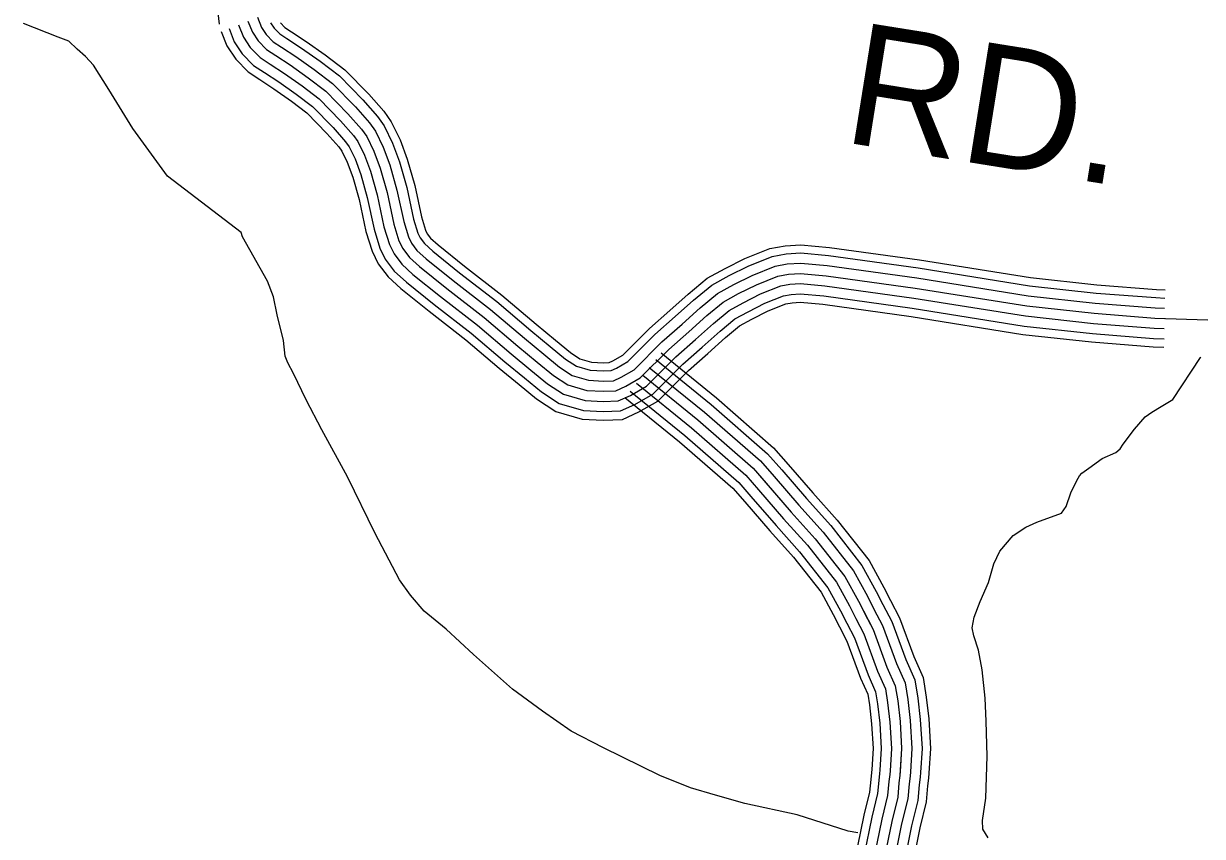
# Model space of a CAD drawing. Extents: x 1551132 to 1791609, y 378168 to 563823.
# Drawn here: x 1646423 to 1650012, y 507334 to 509808 of the extents above; entities that cross this region are included whole.
import ezdxf

# ---------------------------------------------------------------- set-up
doc = ezdxf.new("R2010")
doc.units = 0
for name, color, linetype in [('DESIGN - ROW - Right-of-Way and Easement Labels', 7, 'Continuous'), ('DESIGN - TRANSPORTATION - Text', 7, 'Continuous'), ('SURVEY - PROPERTY - Owners', 7, 'Continuous'), ('SURVEY - TRANSPORTATION - Roads', 7, 'Continuous')]:
    doc.layers.add(name, color=color, linetype=linetype)

msp = doc.modelspace()

# ---------------------------------------------------------------- linework, layer by layer
at = {"layer": 'DESIGN - TRANSPORTATION - Text'}
for points in [[(1647085.056, 509172.291), (1646861.178, 509343.096), (1646756.023, 509488.758), (1646682.575, 509607.236), (1646635.459, 509681.846), (1646611.776, 509708.138), (1646586.044, 509730.456), (1646560.344, 509754.773), (1646528.512, 509767.156), (1646423.056, 509808.424)], [(1648962.595, 507344.72), (1648933.645, 507350.079), (1648778.324, 507399.938), (1648618.828, 507433.831), (1648529.18, 507458.898), (1648453.498, 507481.798), (1648359.992, 507518.924), (1648189.08, 507602.985), (1648089.732, 507654.186), (1648002.492, 507715.254), (1647911.328, 507782.373), (1647792.614, 507887.842), (1647709.558, 507964.869), (1647642.226, 508019.695), (1647600.81, 508068.213), (1647567.37, 508114.639), (1647493.03, 508255.618), (1647409.065, 508428.722), (1647330.75, 508571.751), (1647283.818, 508662.362), (1647244.761, 508742.88), (1647227.145, 508775.106), (1647219.378, 508795.215), (1647213.928, 508843.316), (1647194.837, 508921.593), (1647183.462, 508975.77), (1647166.021, 509024.004), (1647089.623, 509158.999), (1647085.056, 509172.291)], [(1649921.639, 508663.321), (1650006.737, 508791.25), (1650006.846, 508793.742)], [(1649359.619, 507329.778), (1649343.927, 507355.979), (1649342.227, 507382.021), (1649352.985, 507449.948), (1649356.444, 507578.001), (1649353.661, 507684.113), (1649350.461, 507754.198), (1649341.444, 507840.367), (1649330.136, 507900.543), (1649316.653, 507944.736), (1649310.928, 507968.82), (1649317.295, 508000.771), (1649335.819, 508048.589), (1649360.461, 508106.34), (1649376.844, 508163.825), (1649395.526, 508202.001), (1649436.034, 508249.56), (1649474.3, 508275.128), (1649508.449, 508290.737), (1649582.705, 508317.887), (1649596.922, 508337.738), (1649611.388, 508379.597), (1649629.804, 508417.415), (1649637.954, 508431.324), (1649645.196, 508439.316), (1649666.204, 508455.016), (1649706.511, 508484.558), (1649748.685, 508502.084), (1649761.718, 508513.484), (1649770.959, 508527.843), (1649805.45, 508573.469), (1649837.858, 508611.12), (1649857.999, 508624.887), (1649886.182, 508642.571), (1649921.639, 508663.321)]]:
    msp.add_lwpolyline(points, dxfattribs=at)
at = {"layer": 'SURVEY - PROPERTY - Owners'}
msp.add_lwpolyline([(1648308.611, 508737.497), (1648476.357, 508601.469), (1648644.269, 508454.965), (1648760.375, 508321.195), (1648833.231, 508240.085), (1648923.604, 508124.699), (1648964.553, 508050.038), (1649009.335, 507963.32), (1649051.734, 507848.6), (1649076.95, 507792.182), (1649084.309, 507746.031), (1649091.45, 507683.862), (1649096.308, 507601.702), (1649091.183, 507519.675), (1649088.275, 507497.324), (1649084.275, 507453.698), (1649066.117, 507379.088), (1649022.301, 507164.232)], dxfattribs=at)
at = {"layer": 'SURVEY - TRANSPORTATION - Roads'}
for points in [[(1647013.942, 509850.342), (1647018.975, 509805.916)], [(1647134.947, 509827.217), (1647147.28, 509796.124), (1647161.53, 509774.965), (1647182.929, 509752.99), (1647207.854, 509736.498), (1647251.819, 509707.705), (1647308.235, 509668.321), (1647364.067, 509625.82), (1647433.298, 509554.743), (1647476.322, 509506.35), (1647494.53, 509480.625), (1647517.896, 509432.29), (1647538.029, 509377.797), (1647559.687, 509301.337), (1647580.42, 509205.276), (1647594.711, 509158.558), (1647604.028, 509139.299), (1647620.544, 509117.49), (1647648.91, 509091.906), (1647731.174, 509025.505), (1647844.388, 508937.736), (1647947.628, 508850.05), (1648006.826, 508801.399), (1648055.025, 508761.79), (1648093.366, 508736.672), (1648143.265, 508722.205), (1648188.23, 508719.839), (1648218.788, 508721.055), (1648242.079, 508731.581), (1648281.528, 508754.265), (1648366.418, 508839.058), (1648427.666, 508892.868), (1648482.682, 508942.586), (1648535.997, 508986.287), (1648585.313, 509013.38), (1648641.378, 509041.597), (1648710.901, 509069.198), (1648748.192, 509076.298), (1648788.991, 509078.707), (1648869.939, 509071.44), (1649142.533, 509033.822), (1649481.433, 508979.529), (1649685.895, 508957.037), (1649868.599, 508942.787), (1649897.14, 508941.72)], [(1647048.499, 509792.932), (1647064.532, 509752.506), (1647089.065, 509716.072), (1647123.281, 509680.938), (1647156.722, 509658.812), (1647199.721, 509630.653), (1647253.436, 509593.161), (1647302.252, 509555.993), (1647365.208, 509491.366), (1647403.391, 509448.415), (1647414.157, 509433.198), (1647432.215, 509395.847), (1647449.54, 509348.963), (1647469.406, 509278.828), (1647490.347, 509181.817), (1647507.88, 509124.507), (1647524.329, 509090.498), (1647551.72, 509054.33), (1647588.511, 509021.138), (1647673.476, 508952.561), (1647785.765, 508865.509), (1647888.004, 508778.673), (1647947.778, 508729.547), (1647999.86, 508686.746), (1648054.083, 508651.228), (1648127.665, 508629.895), (1648187.63, 508626.736), (1648240.587, 508628.853), (1648284.503, 508648.695), (1648338.543, 508679.763), (1648430.033, 508771.157), (1648489.54, 508823.425), (1648543.372, 508872.084), (1648588.304, 508908.91), (1648628.612, 508931.053), (1648679.51, 508956.67), (1648736.992, 508979.496), (1648759.675, 508983.812), (1648787.566, 508985.454), (1648859.415, 508979.012), (1649128.816, 508941.828), (1649468.983, 508887.335), (1649677.195, 508864.435), (1649863.241, 508849.918), (1649895.573, 508848.71)], [(1647077.315, 509804.366), (1647092.115, 509767.04), (1647113.214, 509735.698), (1647143.164, 509704.955), (1647173.771, 509684.713), (1647217.087, 509656.337), (1647271.702, 509618.22), (1647322.851, 509579.269), (1647387.9, 509512.492), (1647427.707, 509467.733), (1647440.948, 509449.007), (1647460.781, 509407.989), (1647479.031, 509358.58), (1647499.505, 509286.336), (1647520.371, 509189.642), (1647536.829, 509135.857), (1647550.895, 509106.765), (1647574.662, 509075.389), (1647608.644, 509044.722), (1647692.709, 508976.87), (1647805.306, 508889.584), (1647907.879, 508802.466), (1647967.46, 508753.498), (1648018.243, 508711.755), (1648067.183, 508679.704), (1648132.865, 508660.67), (1648187.83, 508657.77), (1648233.321, 508659.587), (1648270.362, 508676.329), (1648319.544, 508704.597), (1648408.833, 508793.791), (1648468.915, 508846.567), (1648523.147, 508895.585), (1648570.863, 508934.703), (1648614.179, 508958.495), (1648666.794, 508984.979), (1648728.301, 509009.396), (1648755.842, 509014.647), (1648788.041, 509016.538), (1648862.923, 509009.821), (1649133.383, 508972.487), (1649473.133, 508918.061), (1649680.095, 508895.302), (1649865.032, 508880.869), (1649896.107, 508879.71)], [(1647106.131, 509815.791), (1647119.698, 509781.582), (1647137.372, 509755.331), (1647163.047, 509728.972), (1647190.813, 509710.605), (1647234.453, 509682.021), (1647289.969, 509643.27), (1647343.459, 509602.544), (1647410.599, 509533.618), (1647452.015, 509487.041), (1647467.739, 509464.816), (1647489.339, 509420.14), (1647508.53, 509368.188), (1647529.596, 509293.836), (1647550.396, 509197.459), (1647565.77, 509147.208), (1647577.461, 509123.032), (1647597.603, 509096.44), (1647628.777, 509068.314), (1647711.942, 509001.187), (1647824.847, 508913.66), (1647927.753, 508826.258), (1647987.143, 508777.448), (1648036.634, 508736.772), (1648080.274, 508708.188), (1648138.065, 508691.438), (1648188.03, 508688.804), (1648226.054, 508690.321), (1648256.22, 508703.955), (1648300.536, 508729.431), (1648387.626, 508816.425), (1648448.291, 508869.718), (1648502.915, 508919.086), (1648553.43, 508960.495), (1648599.746, 508985.937), (1648654.086, 509013.288), (1648719.601, 509039.297), (1648752.017, 509045.472), (1648788.516, 509047.622), (1648866.431, 509040.631), (1649137.958, 509003.155), (1649477.283, 508948.795), (1649682.995, 508926.17), (1649866.816, 508911.828), (1650028.737, 508905.769)], [(1647106.131, 509815.791), (1647119.698, 509781.582), (1647137.372, 509755.331), (1647163.047, 509728.972), (1647190.813, 509710.605), (1647234.453, 509682.021), (1647289.969, 509643.27), (1647343.459, 509602.544), (1647410.599, 509533.618), (1647452.015, 509487.041), (1647467.739, 509464.816), (1647489.339, 509420.14), (1647508.53, 509368.188), (1647529.596, 509293.836), (1647550.396, 509197.459), (1647565.77, 509147.208), (1647577.461, 509123.032), (1647597.603, 509096.44), (1647628.777, 509068.314), (1647711.942, 509001.187), (1647824.847, 508913.66), (1647927.753, 508826.258), (1647987.143, 508777.448), (1648036.634, 508736.772), (1648080.274, 508708.188), (1648138.065, 508691.438), (1648188.03, 508688.804), (1648226.054, 508690.321), (1648256.22, 508703.955), (1648300.536, 508729.431), (1648387.626, 508816.425), (1648448.291, 508869.718), (1648502.915, 508919.086), (1648553.43, 508960.495), (1648599.746, 508985.937), (1648654.086, 509013.288), (1648719.601, 509039.297), (1648752.017, 509045.472), (1648788.516, 509047.622), (1648866.431, 509040.631), (1649137.958, 509003.155), (1649477.283, 508948.795), (1649682.995, 508926.17), (1649866.816, 508911.828), (1649896.648, 508910.711)], [(1647174.863, 509810.658), (1647185.679, 509794.591), (1647202.812, 509777.007), (1647224.903, 509762.398), (1647269.186, 509733.389), (1647326.501, 509693.38), (1647384.666, 509649.096), (1647455.99, 509575.869), (1647500.639, 509525.667), (1647521.321, 509496.433), (1647546.462, 509444.432), (1647567.52, 509387.414), (1647589.786, 509308.845), (1647610.444, 509213.101), (1647623.66, 509169.908), (1647630.594, 509155.566), (1647643.485, 509138.549), (1647669.043, 509115.49), (1647750.407, 509049.814), (1647863.93, 508961.811), (1647967.502, 508873.842), (1648026.509, 508825.35), (1648073.408, 508786.799), (1648106.465, 508765.148), (1648148.464, 508752.981), (1648188.43, 508750.873), (1648211.521, 508751.789), (1648227.938, 508759.215), (1648262.528, 508779.099), (1648345.218, 508861.692), (1648407.042, 508916.01), (1648462.457, 508966.087), (1648518.556, 509012.08), (1648570.88, 509040.822), (1648628.662, 509069.906), (1648702.21, 509099.099), (1648744.359, 509107.132), (1648789.466, 509109.791), (1648873.448, 509102.249), (1649147.099, 509064.481), (1649485.583, 509010.255), (1649688.795, 508987.905), (1649870.391, 508973.738), (1649897.748, 508972.713)], [(1647204.937, 509810.241), (1647218.662, 509796.158), (1647238.487, 509783.041), (1647283.035, 509753.865), (1647341.067, 509713.355), (1647401.091, 509667.654), (1647474.089, 509592.719), (1647520.021, 509541.068), (1647542.679, 509509.034), (1647569.229, 509454.116), (1647591.045, 509395.072), (1647613.777, 509314.829), (1647634.385, 509219.335), (1647646.735, 509178.959), (1647651.776, 509168.533), (1647661.776, 509155.333), (1647685.092, 509134.299), (1647765.74, 509069.206), (1647879.504, 508981.012), (1647983.352, 508892.81), (1648042.2, 508844.442), (1648088.066, 508806.749), (1648116.907, 508787.857), (1648152.606, 508777.507), (1648188.589, 508775.615), (1648205.73, 508776.298), (1648216.663, 508781.24), (1648247.371, 508798.891), (1648328.31, 508879.743), (1648390.601, 508934.469), (1648446.324, 508984.829), (1648504.656, 509032.647), (1648559.363, 509062.698), (1648618.529, 509092.473), (1648695.277, 509122.941), (1648741.309, 509131.708), (1648789.85, 509134.566), (1648876.239, 509126.816), (1649150.749, 509088.932), (1649488.891, 509034.764), (1649691.112, 509012.522), (1649871.807, 508998.422), (1649898.282, 508997.43)], [(1647024.592, 509783.457), (1647041.649, 509740.439), (1647069.024, 509699.788), (1647106.79, 509661.012), (1647142.589, 509637.337), (1647185.313, 509609.353), (1647238.278, 509572.377), (1647285.16, 509536.684), (1647346.375, 509473.841), (1647383.225, 509432.398), (1647391.933, 509420.09), (1647408.524, 509385.772), (1647425.065, 509340.988), (1647444.44, 509272.602), (1647465.439, 509175.333), (1647483.872, 509115.09), (1647502.288, 509077.006), (1647532.687, 509036.863), (1647571.812, 509001.571), (1647657.518, 508932.385), (1647769.557, 508845.533), (1647871.513, 508758.939), (1647931.453, 508709.68), (1647984.61, 508665.987), (1648043.217, 508627.603), (1648123.357, 508604.369), (1648187.472, 508600.994), (1648246.612, 508603.352), (1648296.236, 508625.778), (1648354.31, 508659.162), (1648447.624, 508752.373), (1648506.648, 508804.224), (1648560.155, 508852.584), (1648602.762, 508887.518), (1648640.595, 508908.294), (1648690.052, 508933.186), (1648744.209, 508954.687), (1648762.85, 508958.237), (1648787.166, 508959.67), (1648856.506, 508953.453), (1649125.025, 508916.386), (1649465.542, 508861.835), (1649674.787, 508838.826), (1649861.766, 508824.234), (1649895.048, 508822.992)], [(1648347.66, 508785.657), (1648516.272, 508648.92), (1648688.268, 508498.858), (1648731.192, 508449.407)], [(1648363.859, 508805.633), (1648532.83, 508668.604), (1648706.518, 508517.059), (1648750.608, 508466.266)], [(1648328.135, 508761.573), (1648496.315, 508625.195), (1648666.269, 508476.908), (1648707.776, 508429.081)], [(1648289.086, 508713.422), (1648456.399, 508577.743), (1648622.27, 508433.023), (1648660.961, 508388.447)], [(1648308.611, 508737.497), (1648476.357, 508601.469), (1648644.269, 508454.965), (1648760.375, 508321.195), (1648833.231, 508240.085), (1648923.604, 508124.699), (1648964.553, 508050.038), (1649009.335, 507963.32), (1649051.734, 507848.6), (1649076.95, 507792.182), (1649084.309, 507746.031), (1649091.45, 507683.862), (1649096.308, 507601.702), (1649091.183, 507519.675), (1649088.275, 507497.324), (1649084.275, 507453.698), (1649066.117, 507379.088), (1649022.301, 507164.232)], [(1648308.611, 508737.497), (1648476.357, 508601.469), (1648644.269, 508454.965), (1648684.368, 508408.764)], [(1648269.562, 508689.338), (1648436.441, 508554.018), (1648600.27, 508411.073), (1648637.544, 508368.121)], [(1648253.995, 508670.137), (1648420.525, 508535.092), (1648582.729, 508393.58), (1648618.878, 508351.921)], [(1648750.6, 508466.274), (1648826.123, 508379.264), (1648900.463, 508296.503), (1648997.069, 508173.158), (1649041.985, 508091.265), (1649062.351, 508051.822)], [(1648707.768, 508429.098), (1648783.616, 508341.713), (1648856.989, 508260.027), (1648949.57, 508141.824), (1648991.919, 508064.605), (1649011.96, 508025.796)], [(1648731.184, 508449.415), (1648806.849, 508362.238), (1648880.747, 508279.961), (1648975.528, 508158.95), (1649019.285, 508079.181), (1649039.501, 508040.022)], [(1648660.952, 508388.447), (1648737.134, 508300.678), (1648809.474, 508220.143), (1648897.638, 508107.573), (1648937.187, 508035.471), (1648956.878, 507997.345)], [(1648684.36, 508408.773), (1648760.375, 508321.195), (1648833.231, 508240.085), (1648923.604, 508124.699), (1648964.553, 508050.038), (1648984.419, 508011.571)], [(1648618.878, 508351.929), (1648695.376, 508263.794), (1648766.766, 508184.308), (1648850.973, 508076.797), (1648888.005, 508009.287), (1648907.371, 507971.778)], [(1648637.536, 508368.13), (1648713.901, 508280.153), (1648785.716, 508200.209), (1648871.68, 508090.448), (1648909.821, 508020.896), (1648929.337, 507983.12)], [(1649039.501, 508040.038), (1649066.167, 507988.387), (1649109.175, 507872.026), (1649136.891, 507810.016), (1649145.749, 507754.456), (1649153.24, 507689.238), (1649158.423, 507601.594), (1649153.815, 507528)], [(1649062.351, 508051.839), (1649089.742, 507998.779), (1649132.999, 507881.742), (1649161.748, 507817.416), (1649171.232, 507757.948), (1649178.865, 507691.463), (1649184.181, 507601.552), (1649179.481, 507526.392)], [(1648956.87, 507997.362), (1648980.919, 507950.786), (1649023.01, 507836.891), (1649046.984, 507783.265), (1649053.593, 507741.822), (1649060.559, 507681.179), (1649065.251, 507601.752), (1649061.001, 507533.8)], [(1648984.411, 508011.587), (1649009.335, 507963.32), (1649051.734, 507848.6), (1649076.95, 507792.182), (1649084.309, 507746.031), (1649091.45, 507683.862), (1649096.308, 507601.702), (1649091.942, 507531.867)], [(1649011.952, 508025.813), (1649037.751, 507975.853), (1649080.459, 507860.309), (1649106.916, 507801.099), (1649115.025, 507750.239), (1649122.341, 507686.546), (1649127.366, 507601.652), (1649122.883, 507529.933)], [(1648907.363, 507971.795), (1648929.846, 507928.26), (1648971.395, 507815.841), (1648993.119, 507767.231), (1648998.377, 507734.247), (1649005.027, 507676.345), (1649009.435, 507601.852), (1649005.394, 507537.275)], [(1648929.321, 507983.137), (1648952.503, 507938.252), (1648994.294, 507825.174), (1649017.01, 507774.348), (1649022.868, 507737.605), (1649029.66, 507678.487), (1649034.193, 507601.81), (1649030.068, 507535.734)], [(1649005.402, 507537.317), (1649004.819, 507528), (1649002.077, 507506.883), (1648998.51, 507467.99), (1648981.477, 507398.013), (1648933.962, 507165.024), (1648944.228, 507109.656), (1648949.728, 507073.538), (1648956.328, 507037.904), (1648956.386, 507036.729)], [(1649030.076, 507535.767), (1649029.435, 507525.625), (1649026.643, 507504.158), (1649022.952, 507463.915), (1649005.602, 507392.621), (1648959.145, 507164.799), (1648968.603, 507113.773), (1648974.102, 507077.655), (1648980.944, 507040.729), (1648981.077, 507037.846)], [(1649061.009, 507533.825), (1649060.309, 507522.65), (1649057.459, 507500.741), (1649053.617, 507458.807), (1649035.86, 507385.855), (1648990.719, 507164.516), (1648999.169, 507118.931), (1649004.668, 507082.813), (1649011.81, 507044.279), (1649012.043, 507039.246)], [(1649091.95, 507531.883), (1649091.183, 507519.675), (1649088.275, 507497.324), (1649084.275, 507453.698), (1649066.117, 507379.088), (1649022.301, 507164.232), (1649029.743, 507124.09), (1649035.243, 507087.972), (1649042.684, 507047.821), (1649043.009, 507040.654)], [(1649122.891, 507529.942), (1649122.058, 507516.7), (1649119.091, 507493.907), (1649114.933, 507448.59), (1649096.375, 507372.321), (1649053.884, 507163.949), (1649060.317, 507129.248), (1649065.817, 507093.13), (1649073.558, 507051.363), (1649073.975, 507042.062)], [(1649153.823, 507528), (1649152.932, 507513.725), (1649149.907, 507490.491), (1649145.599, 507443.481), (1649126.632, 507365.554), (1649085.458, 507163.666), (1649090.883, 507134.407), (1649096.383, 507098.289), (1649104.424, 507054.913), (1649104.941, 507043.463)], [(1649179.49, 507526.383), (1649178.54, 507511.258), (1649175.473, 507487.657), (1649171.031, 507439.239), (1649151.732, 507359.946), (1649111.658, 507163.432), (1649116.249, 507138.69), (1649121.749, 507102.572), (1649130.032, 507057.846), (1649130.632, 507044.629)]]:
    msp.add_lwpolyline(points, dxfattribs=at)

# ---------------------------------------------------------------- texts
at = {"layer": 'DESIGN - ROW - Right-of-Way and Easement Labels'}
msp.add_text('RD.', height=369.9917, rotation=350.898958, dxfattribs=at).set_placement((1648911.055, 509448.374))

doc.saveas('drawing.dxf')
